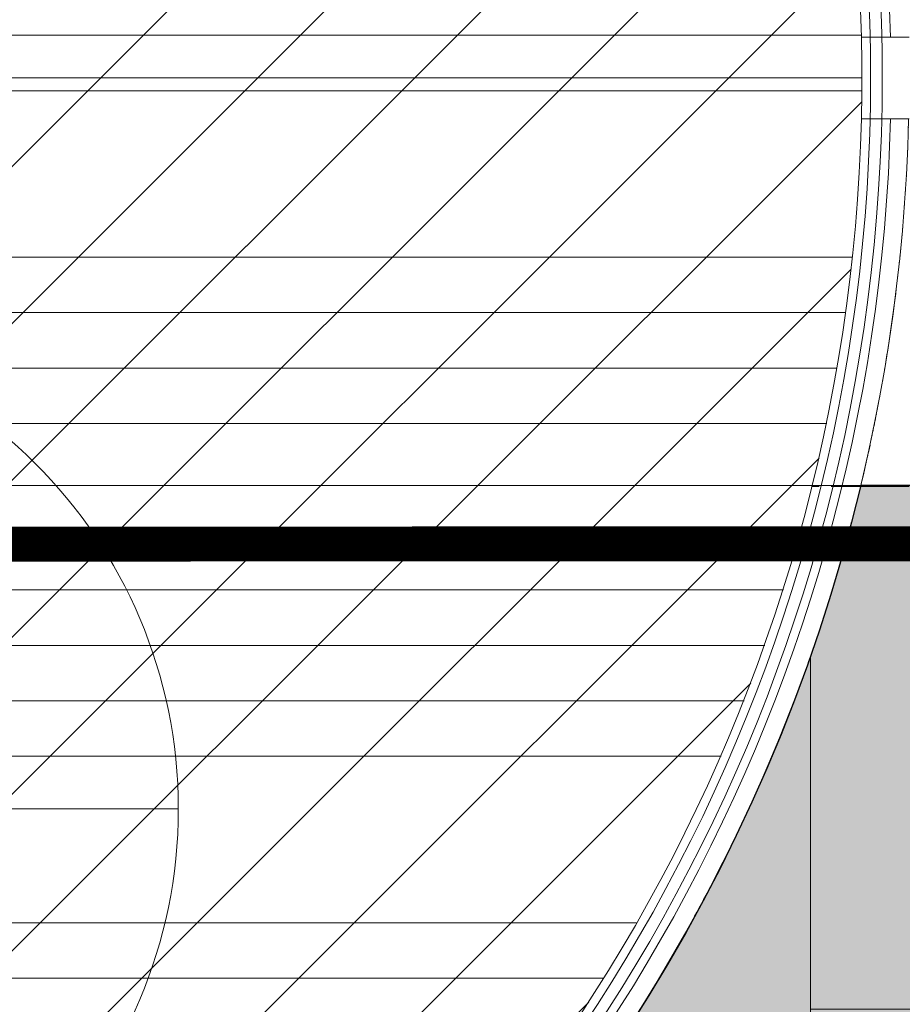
# Model space of a CAD drawing. Header units: millimetres. Extents: x -173851 to 481338, y -267897 to -21875.
# Tile 391 of 498: x -20672 to -19915, y -77435 to -76590. Entities that reach past the tile are written whole.
import ezdxf
from ezdxf import colors
from ezdxf.entities.mleader import LeaderData, LeaderLine
from ezdxf.enums import TextEntityAlignment as Align
from ezdxf.math import Vec2, Vec3

# ---------------------------------------------------------------- set-up
doc = ezdxf.new("R2010")
doc.units = ezdxf.units.MM
for name, pattern in [('( Hidden )', [0.375, 0.25, -0.125]), ('-d1-01', [1, 0, -1]), ('DASHDOT', [25.4, 12.7, -6.35, 0, -6.35])]:
    doc.linetypes.add(name, pattern=pattern)
doc.layers.get('Defpoints').update_dxf_attribs({"color": 31})
for name, color, linetype, lineweight, true_color in [('_Разделитель помещений_', 7, '-d1-01', 5, 0x0080c0), ('dim_razv', 7, 'DASHDOT', 9, 0x0d1b0d), ('EOM vinoski', 7, 'Continuous', 5, 0x241b00), ('pol', 7, 'Continuous', 15, 0x55666d)]:
    doc.layers.add(name, color=color, linetype=linetype, lineweight=lineweight, true_color=true_color)
for name, color, linetype, lineweight in [('dim_light', 12, 'Continuous', 9), ('ob_pomeshen', 62, 'Continuous', 13), ('pot sh', 183, 'Continuous', 15), ('Панели витража', 7, 'Continuous', 5), ('Перекрытия', 7, 'Continuous', 5), ('Стены', 7, 'Continuous', 5)]:
    doc.layers.add(name, color=color, linetype=linetype, lineweight=lineweight)
doc.styles.add('fl_iso paper', font='isocpeur.ttf', dxfattribs={"width": 0.8, "oblique": 10})
doc.dimstyles.new('In tre 1_75', dxfattribs={"dimtxt": 220, "dimasz": 120, "dimexe": 60, "dimexo": 10, "dimgap": 50, "dimtad": 1, "dimdec": 0, "dimrnd": 5, "dimzin": 0, "dimdsep": 46, "dimtxsty": 'fl_iso paper', "dimblk": 'ARCHTICK', "dimcen": 0, "dimdle": 60, "dimadec": 0, "dimazin": 0, "dimtfac": 1, "dimtdec": 0, "dimtofl": 0, "dimtmove": 1, "dimatfit": 1, "dimfxl": 1, "dimtfill": 1, "dimtolj": 1, "dimtzin": 0, "dimarcsym": 1})

# ---------------------------------------------------------------- blocks, each defined once
blk = doc.blocks.new('помещение')
at = {"color": 0}
blk.add_line((-420.0000000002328, 0), (420.0000000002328, 0), dxfattribs=at)
blk.add_circle((2.328306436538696e-10, 0), 420, dxfattribs=at)
at = {"linetype": 'ByBlock', "style": 'fl_iso paper', "oblique": 10, "width": 0.8}
for tag, p in [('TXT1', (1.163414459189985e-14, 190)), ('TXT2', (-3.306546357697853e-14, -180))]:
    blk.add_attdef(tag, text='', height=250, dxfattribs=at).set_placement(p, align=Align.MIDDLE_CENTER)
blk = doc.blocks.new('_DOT')
at = {"color": 0, "linetype": 'ByBlock'}
blk.add_line((-0.5, 0), (-1, 0), dxfattribs=at)
at = {"color": 0, "linetype": 'ByBlock', "const_width": 0.5}
blk.add_lwpolyline([(-0.25, 0, 1), (0.25, 0, 1)], format="xyb", close=True, dxfattribs=at)
blk = doc.blocks.new('_ArchTick')
at = {"color": 0, "linetype": 'ByBlock', "lineweight": 9, "const_width": 0.15}
blk.add_lwpolyline([(-0.5, -0.5), (0.5, 0.5)], dxfattribs=at)
blk = doc.blocks.new('*D706')
at = {"layer": 'Defpoints', "color": 0, "linetype": 'ByBlock', "transparency": 16777216}
for p in [(-19366.92325289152, -76989.58810520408), (-19626.96286301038, -82339.3192196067), (-19423.08506190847, -82339.3192196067)]:
    blk.add_point(p, dxfattribs=at)
at = {"layer": 'dim_light', "color": 0, "linetype": 'ByBlock', "lineweight": -2, "transparency": 16777216}
for p, q in [((-19626.96286301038, -76929.58810520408), (-19626.96286301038, -82399.3192196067)), ((-19376.92325289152, -76989.58810520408), (-19686.96286301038, -76989.58810520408)), ((-19433.08506190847, -82339.3192196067), (-19686.96286301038, -82339.3192196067))]:
    blk.add_line(p, q, dxfattribs=at)
at = {"layer": 'dim_light', "color": 0, "linetype": 'ByBlock', "lineweight": -2, "transparency": 16777216, "xscale": 120, "yscale": 120, "zscale": 120}
for p, rotation in [((-19626.96286301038, -76989.58810520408), 90), ((-19626.96286301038, -82339.3192196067), 270)]:
    blk.add_blockref('_ArchTick', p, dxfattribs=dict(at, rotation=rotation))
at = {"layer": 'dim_light', "color": 0, "linetype": 'ByBlock', "transparency": 16777216, "insert": (-19786.96286301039, -79664.45366240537), "char_height": 220, "attachment_point": 5, "rotation": 90, "style": 'fl_iso paper', "bg_fill": 3, "box_fill_scale": 1.1, "bg_fill_color": 256, "bg_fill_true_color": 13158600, "bg_fill_transparency": 0}
blk.add_mtext('\\A1;5350', dxfattribs=at)
blk = doc.blocks.new('PAN_Door_Revolving - PAN_Door_Revolving-2926537-50_AS_Plan_L01_Маркировочный - зависимый 4')
at = {"layer": 'Панели витража'}
for p, q in [((1500.211483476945, 34.99999999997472), (1459.080275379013, 35.00000000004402)), ((1459.080275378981, 35.00000000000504), (1465.376076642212, 35.00000000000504)), ((1475.376076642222, 35.00000000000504), (1484.087345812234, 35.00000000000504)), ((1459.080275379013, -34.99999999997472), (1500.211483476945, -34.99999999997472)), ((1465.376076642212, -34.99999999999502), (1459.080275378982, -34.99999999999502)), ((1484.087345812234, -34.99999999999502), (1475.376076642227, -34.99999999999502))]:
    blk.add_line(p, q, dxfattribs=at)
for centre, radius, start, end in [((-3.896897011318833e-13, -1.244348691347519e-13), 1484.500000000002, 1.350985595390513, 58.45597265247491), ((-4.640709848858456e-13, -1.627829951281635e-13), 1477.000000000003, 301.5571422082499, 58.4428577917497), ((-3.896897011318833e-13, -1.244348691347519e-13), 1459.500000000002, 1.374131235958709, 58.42951820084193), ((-4.640709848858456e-13, -1.627829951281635e-13), 1467.000000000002, 301.5571422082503, 58.44285779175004), ((-3.937413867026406e-13, -1.263149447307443e-13), 1459.500000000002, 358.6258687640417, 1.374131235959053), ((-3.896897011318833e-13, -1.244348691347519e-13), 1459.500000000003, 301.5704817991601, 358.6258687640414), ((-3.896897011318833e-13, -1.244348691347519e-13), 1484.500000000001, 301.5440273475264, 358.6490144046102)]:
    blk.add_arc(centre, radius, start, end, dxfattribs=at)
blk = doc.blocks.new('RST_AR_KMN_R22_SLB_FCD_rvt-1-50_AS_Plan_L01_Маркировочный - зависимый 4')
at = {"layer": 'Панели витража', "lineweight": 5}
blk.add_blockref('PAN_Door_Revolving - PAN_Door_Revolving-2926537-50_AS_Plan_L01_Маркировочный - зависимый 4', (65143.7197361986, 62078.3905392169), dxfattribs=at)

msp = doc.modelspace()

# ---------------------------------------------------------------- hatches: boundary and pattern name
at = {"layer": 'pol'}
h = msp.add_hatch(dxfattribs=at)
h.set_pattern_fill('ANSI34', color=256, scale=15, angle=315)
h.set_pattern_definition([(0, (47927.97506749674, -81365.59357222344), (5.684341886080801e-14, 285.7500000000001), []), (0, (47975.60008806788, -81413.21859279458), (5.684341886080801e-14, 285.7500000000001), []), (0, (48023.22510863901, -81460.84361336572), (5.684341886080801e-14, 285.7500000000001), []), (0, (48070.85023527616, -81508.46874000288), (5.684341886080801e-14, 285.7500000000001), [])])
edge = h.paths.add_edge_path()
edge.add_arc((-21409.12749652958, -76639.58810511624), 1459.500000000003, 0, 360)
at = {"layer": 'pol', "true_color": 0xa6a6a6}
h = msp.add_hatch(color=253, dxfattribs=at)
h.dxf.hatch_style = 1
h.paths.add_polyline_path([(-28194.92749652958, -86219.58801258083), (-28194.92749652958, -78989.58810517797), (-24044.12749692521, -78989.58810530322), (-24044.12749692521, -83819.58810511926), (-24764.12749692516, -83819.58810511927), (-24764.12749692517, -86789.5881052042), (-25324.12749692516, -86789.5881052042), (-25324.12749692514, -86219.58819790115)])
edge = h.paths.add_edge_path(flags=17)
edge.add_line((-21196.43569949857, -78088.29358020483), (-21194.68003962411, -81039.23130297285))
edge.add_arc((-21794.67993343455, -81039.5882728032), 600.0000000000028, -89.97284325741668, 0.034088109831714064, ccw=False)
edge.add_line((-21794.39554870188, -81639.58820540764), (-21795.00537707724, -81639.5884944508))
edge.add_arc((-21794.72099234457, -82239.58842705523), 600.0000000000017, 90.02715674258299, 180.0301743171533)
edge.add_line((-22394.7209091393, -82239.90441175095), (-22392.50901623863, -86439.90388762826))
edge.add_arc((-21792.50909944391, -86439.58790293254), 599.9999999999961, 180.0301743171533, 270.0000000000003)
edge.add_line((-21792.50909944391, -87039.58790293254), (-21191.90867825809, -87039.58790293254))
edge.add_line((-21191.90867825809, -87039.58790293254), (-21191.90867825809, -87639.58810511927))
edge.add_line((-21191.90867825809, -87639.58810511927), (-22392.19340000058, -87639.58810511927))
edge.add_arc((-22392.19340000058, -87039.58810511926), 600.0000000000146, 180.0271567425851, 269.99999999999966, ccw=False)
edge.add_line((-22992.19333260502, -87039.87248985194), (-22995.03704536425, -81040.15707680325))
edge.add_arc((-22395.03711275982, -81039.87269207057), 599.9999999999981, 90.027156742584, 180.0271567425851, ccw=False)
edge.add_line((-22395.3214974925, -80439.87275946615), (-22394.89784251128, -80439.87255866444))
edge.add_arc((-22395.18222724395, -79839.87262606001), 600.0000000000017, 270.027156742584, 360.0410189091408)
edge.add_line((-21795.18238100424, -79839.44307708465), (-21796.43574792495, -78088.72312932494))
edge.add_line((-21796.43574792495, -78088.72312932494), (-21196.43569949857, -78088.29358020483))
edge = h.paths.add_edge_path()
edge.add_line((-22867.53051351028, -76990.38810520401), (-23694.12749692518, -76990.38810520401))
edge.add_line((-23694.12749692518, -76990.38810520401), (-23694.12749692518, -77594.5882327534))
edge.add_line((-23694.12749692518, -77594.5882327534), (-24044.0917835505, -77597.08797765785))
edge.add_line((-24044.0917835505, -77597.08797765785), (-24044.12749692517, -77189.58810520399))
edge.add_line((-24044.12749692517, -77189.58810520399), (-25494.12749681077, -77189.58810520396))
edge.add_line((-25494.12749681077, -77189.58810520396), (-25494.14997868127, -76590.38810511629))
edge.add_line((-25494.14997868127, -76590.38810511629), (-28193.32749652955, -76590.38810511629))
edge.add_line((-28193.32749652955, -76590.38810511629), (-28193.32749652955, -78489.58810511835))
edge.add_line((-28193.32749652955, -78489.58810511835), (-26544.12749692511, -78489.58810511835))
edge.add_line((-26544.12749692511, -78489.58810511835), (-26544.12749692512, -78789.58810524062))
edge.add_line((-26544.12749692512, -78789.58810524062), (-23694.12749692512, -78789.58810520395))
edge.add_line((-23694.12749692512, -78789.58810520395), (-23694.12749692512, -88739.588105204))
edge.add_line((-23694.12749692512, -88739.588105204), (-21194.12749681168, -88739.588105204))
edge.add_line((-21194.12749681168, -88739.588105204), (-21194.12749681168, -82839.58810511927))
edge.add_line((-21194.12749681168, -82839.58810511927), (-19994.12749719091, -82839.58810511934))
edge.add_line((-19994.12749719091, -82839.58810511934), (-19994.12749719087, -82339.31921960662))
edge.add_line((-19994.12749719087, -82339.31921960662), (-19124.12749681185, -82339.31921960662))
edge.add_line((-19124.12749681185, -82339.31921960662), (-19124.52749681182, -76989.58810520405))
edge.add_line((-19124.52749681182, -76989.58810520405), (-19950.53228196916, -76989.58810520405))
edge.add_arc((-21409.12749652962, -76639.58810492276), 1500.000000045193, 193.5248260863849, 346.5066011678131, ccw=False)
h.paths.add_polyline_path([(-20994.12749681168, -85539.58810520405), (-13744.1274964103, -85539.58810520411), (-13744.1274964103, -87839.58810520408), (-13844.12749641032, -87839.58810520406), (-15094.12749681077, -87839.58810520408), (-20994.12749681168, -87839.58810520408)])
h.paths.add_polyline_path([(-16689.12749681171, -94339.5881052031), (-13849.12749640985, -94339.5881052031), (-13849.12749640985, -92289.5881052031), (-16689.12749681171, -92289.5881052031)], flags=17)
edge = h.paths.add_edge_path(flags=17)
edge.add_line((-11143.55835974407, -92489.56590899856), (-11144.05718459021, -92489.56590899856))
edge.add_arc((-11144.05718459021, -91889.56590899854), 600.0000000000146, 180.030751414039, 269.9999999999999, ccw=False)
edge.add_line((-11744.05709817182, -91889.88793703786), (-11746.95591251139, -86488.84162752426))
edge.add_arc((-12346.955826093, -86489.16365556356), 600.0000000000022, 0.0307514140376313, 90.02715674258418)
edge.add_line((-12347.24021082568, -85889.16372295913), (-13544.4119373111, -85889.73115195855))
edge.add_line((-13544.4119373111, -85889.73115195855), (-13544.12749641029, -86489.84958905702))
edge.add_line((-13544.12749641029, -86489.84958905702), (-12947.09021708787, -86489.56660854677))
edge.add_arc((-12946.8058323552, -87089.56654115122), 600.0000000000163, 0.028189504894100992, 90.02715674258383, ccw=False)
edge.add_line((-12346.8059049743, -87089.27134135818), (-12343.85361652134, -93089.86110879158))
edge.add_arc((-11743.85368914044, -93089.56590899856), 600.0000000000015, 180.0281895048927, 269.9999999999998)
edge.add_line((-11743.85368914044, -93689.56590899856), (-11143.55835974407, -93689.56590899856))
edge.add_line((-11143.55835974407, -93689.56590899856), (-11143.55835974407, -92489.56590899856))
h.paths.add_polyline_path([(-9564.149978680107, -93089.58810524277), (-9564.149978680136, -96089.58810524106), (-11144.14964157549, -96089.58810524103), (-11144.14964157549, -96739.58810520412), (-12744.14997847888, -96739.5881052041), (-12744.14997847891, -95339.58810520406), (-13094.14997827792, -95339.58810520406), (-13094.14997827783, -93889.5881052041), (-13544.14997867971, -93889.58810520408), (-13544.14997867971, -92089.5881052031), (-16694.14997867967, -92089.58810520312), (-16694.14997867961, -90539.58810520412), (-13194.14997827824, -90539.58810520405), (-13194.14997827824, -89459.58810520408), (-13544.14997827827, -89459.58810520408), (-13544.1499783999, -84414.58810520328), (-13144.12749653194, -84414.58810520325), (-13144.12749653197, -82839.58810520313), (-13244.12749681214, -82839.58810520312), (-13244.12749681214, -81089.58810508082), (-13544.12749681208, -81089.58810508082), (-13544.12749681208, -80639.58810524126), (-11544.12749666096, -80639.58810524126), (-11544.12749666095, -82739.58810524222), (-11443.76800688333, -82739.5881052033), (-11443.76800688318, -84414.58810520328), (-11144.14997868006, -84414.58810520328), (-11144.14997868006, -87509.58810524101), (-11514.14997868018, -87509.58810524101), (-11514.14997868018, -90539.58810520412), (-11144.14997868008, -90539.58810520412), (-11144.14964157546, -93089.588105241)])
edge = h.paths.add_edge_path()
edge.add_line((-11146.63135644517, -93089.58601444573), (-10789.12749681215, -93089.58810524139))
edge.add_line((-10789.12749681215, -93089.58810524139), (-10789.12749681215, -92609.58810524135))
edge.add_line((-10789.12749681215, -92609.58810524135), (-7945.501746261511, -92609.58810524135))
edge.add_line((-7945.501746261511, -92609.58810524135), (-7345.501798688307, -92609.58810524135))
edge.add_line((-7345.501798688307, -92609.58810524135), (-7342.993586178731, -100889.766177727))
edge.add_arc((-7942.993534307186, -100889.515354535), 600.0000005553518, 270.0253169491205, 359.9760481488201, ccw=False)
edge.add_arc((-7942.44403111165, -102089.5152291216), 600.0000000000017, 90.02715674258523, 180.0285281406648)
edge.add_line((-8542.443956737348, -102089.8139750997), (-8540.77858455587, -104839.5881052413))
edge.add_line((-8540.77858455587, -104839.5881052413), (-9140.779144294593, -104839.5881052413))
edge.add_line((-9140.779144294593, -104839.5881052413), (-9142.73019566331, -100889.8310144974))
edge.add_arc((-8542.730269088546, -100889.5341807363), 600.0000000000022, 90.02715674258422, 180.0283455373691, ccw=False)
edge.add_line((-8543.014653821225, -100289.5342481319), (-8542.973281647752, -100289.5342285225))
edge.add_arc((-8543.257666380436, -99689.53429591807), 600.0000000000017, 270.0271567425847, 360.0237094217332)
edge.add_line((-7943.257717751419, -99689.28601144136), (-7945.243980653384, -94289.31762452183))
edge.add_arc((-8545.243929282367, -94289.56590899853), 599.9999999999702, 0.02370942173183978, 90.00000000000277)
edge.add_line((-8545.243929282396, -93689.56590899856), (-11146.6348653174, -93689.56590899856))
edge.add_line((-11146.6348653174, -93689.56590899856), (-11146.63135644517, -93089.58601444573))
edge = h.paths.add_edge_path(flags=17)
edge.add_line((-10944.15128060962, -102689.5910616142), (-10342.06466726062, -102689.5910616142))
edge.add_arc((-10342.06466726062, -102089.5910616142), 600, 270, 360.0274455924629)
edge.add_line((-9742.0647360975, -102089.303652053), (-9743.214117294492, -99689.84054366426))
edge.add_arc((-9143.214186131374, -99689.55313410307), 600.0000000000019, 90.02715674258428, 180.0274455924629, ccw=False)
edge.add_arc((-9143.498570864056, -98489.55320149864), 600, 270.0000000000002, 358.2550162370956)
edge.add_line((-8543.776814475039, -98507.82380394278), (-8544.637600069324, -96689.27239002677))
edge.add_arc((-9144.637532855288, -96689.5563915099), 600.0000000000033, 0.02712014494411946, 89.99999999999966)
edge.add_line((-9144.637532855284, -96089.5563915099), (-9944.127640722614, -96089.5563915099))
edge.add_line((-9944.127640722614, -96089.5563915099), (-9944.127496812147, -97289.58810508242))
edge.add_line((-9944.127496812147, -97289.58810508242), (-10944.14997868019, -97289.58810506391))
edge.add_line((-10944.14997868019, -97289.58810506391), (-10944.15128060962, -102689.5910616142))
edge = h.paths.add_edge_path()
edge.add_line((-10144.14997868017, -96089.58810522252), (-10144.14997868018, -97289.58810506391))
edge.add_line((-10144.14997868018, -97289.58810506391), (-10944.14997868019, -97289.58810506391))
edge.add_line((-10944.14997868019, -97289.58810506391), (-10944.14997868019, -105838.7881052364))
edge.add_line((-10944.14997868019, -105838.7881052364), (-9144.149978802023, -105838.7881052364))
edge.add_line((-9144.149978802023, -105838.7881052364), (-9144.149978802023, -104839.5881052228))
edge.add_line((-9144.149978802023, -104839.5881052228), (-8144.149978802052, -104839.5881052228))
edge.add_line((-8144.149978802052, -104839.5881052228), (-8144.149978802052, -105839.5881052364))
edge.add_line((-8144.149978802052, -105839.5881052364), (-6645.814894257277, -105838.7881052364))
edge.add_line((-6645.814894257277, -105838.7881052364), (-6635.026875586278, -105820.1027087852))
edge.add_line((-6635.026875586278, -105820.1027087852), (-6615.13573239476, -105831.5868656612))
edge.add_line((-6615.13573239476, -105831.5868656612), (-6611.45126787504, -105825.2051859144))
edge.add_arc((-5869.201267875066, -104539.5904739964), 1484.499999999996, -59.030779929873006, 240.00000000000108, ccw=False)
edge.add_line((-5105.310938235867, -105812.4658859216), (-5094.210018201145, -105839.6796395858))
edge.add_line((-5094.210018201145, -105839.6796395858), (-3444.118414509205, -105839.6275576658))
edge.add_line((-3444.118414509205, -105839.6275576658), (-3444.149978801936, -104839.5881052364))
edge.add_line((-3444.149978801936, -104839.5881052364), (-2644.149978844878, -104839.5881052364))
edge.add_line((-2644.149978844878, -104839.5881052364), (-2644.149978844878, -100989.5881052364))
edge.add_line((-2644.149978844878, -100989.5881052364), (-3444.172460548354, -100989.5881052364))
edge.add_line((-3444.172460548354, -100989.5881052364), (-3444.172460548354, -99989.58810523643))
edge.add_line((-3444.172460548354, -99989.58810523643), (-2644.149978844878, -99989.58810523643))
edge.add_line((-2644.149978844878, -99989.58810523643), (-2644.149978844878, -97789.58810506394))
edge.add_line((-2644.149978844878, -97789.58810506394), (-5594.149978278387, -97789.58810506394))
edge.add_line((-5594.149978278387, -97789.58810506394), (-5594.149978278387, -98089.58810506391))
edge.add_line((-5594.149978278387, -98089.58810506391), (-6494.149978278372, -98089.58810506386))
edge.add_line((-6494.149978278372, -98089.58810506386), (-6494.149978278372, -97089.5881050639))
edge.add_line((-6494.149978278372, -97089.5881050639), (-5794.149978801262, -97089.5881050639))
edge.add_line((-5794.149978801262, -97089.5881050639), (-5794.14997880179, -92589.58810522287))
edge.add_line((-5794.14997880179, -92589.58810522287), (-10794.17212344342, -92589.59764703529))
edge.add_line((-10794.17212344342, -92589.59764703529), (-10794.17212344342, -93089.58810522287))
edge.add_line((-10794.17212344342, -93089.58810522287), (-9564.149978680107, -93089.58810522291))
edge.add_line((-9564.149978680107, -93089.58810522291), (-9564.149978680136, -96089.58810522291))
edge.add_line((-9564.149978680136, -96089.58810522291), (-10144.14997868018, -96089.58810522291))
edge.add_line((-10144.14997868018, -96089.58810522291), (-10144.14997868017, -96089.58810522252))
at = {"layer": 'pot sh', "linetype": 'ByBlock', "lineweight": 0, "true_color": 0x878581}
h = msp.add_hatch(dxfattribs=at)
h.set_pattern_fill('ANSI31', color=252, scale=30)
h.set_pattern_definition([(45, (0, 0), (-67.35192090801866, 67.35192090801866), [])])
edge = h.paths.add_edge_path()
edge.add_arc((-21409.12749652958, -76639.58810511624), 1459.500000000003, 0, 360)
at = {"layer": 'pot sh', "true_color": 0x817863}
h = msp.add_hatch(dxfattribs=at)
h.set_pattern_fill('ANSI31', color=8, scale=350, angle=315)
h.set_pattern_definition([(0, (0, 0), (3.410605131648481e-13, 1111.25), [])])
h.paths.add_polyline_path([(-22867.53051351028, -76990.38810520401), (-23694.12749692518, -76990.38810520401), (-23694.12749692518, -77594.5882327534), (-24044.0917835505, -77597.08797765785), (-24044.12749692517, -77189.58810520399), (-25494.12749681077, -77189.58810520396), (-25494.14997868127, -76590.38810511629), (-28193.32749652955, -76590.38810511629), (-28193.32749652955, -78489.58810511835), (-26544.12749692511, -78489.58810511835), (-26544.12749692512, -78789.58810524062), (-23694.12749692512, -78789.58810520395), (-23694.12749692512, -88739.588105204), (-21194.12749681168, -88739.588105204), (-21194.12749681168, -82839.58810511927), (-19994.12749719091, -82839.58810511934), (-19994.12749719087, -82339.31921960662), (-19124.12749681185, -82339.31921960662), (-19124.52749681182, -76989.58810520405), (-19950.53228196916, -76989.58810520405)])

# ---------------------------------------------------------------- linework, layer by layer
at = {"layer": 'dim_razv', "color": 172, "linetype": '( Hidden )', "ltscale": 10, "true_color": 0x0000d6, "const_width": 30}
msp.add_lwpolyline([(-22906.41149093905, -77040.38810520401), (-23644.12749692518, -77040.38810520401), (-23644.12749692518, -77644.2323653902), (-24094.08737032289, -77647.44636448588), (-24094.12311510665, -77239.58810520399), (-25544.12562085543, -77239.58810520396), (-25544.14810272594, -76640.38810511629), (-28143.32749652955, -76640.38810511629), (-28143.32749652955, -78439.58810511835), (-26494.12749692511, -78439.58810511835), (-26494.12749692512, -78739.58810523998), (-23644.12749692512, -78739.58810520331), (-23644.12749692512, -88689.588105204), (-21244.12749681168, -88689.588105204), (-21244.12749681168, -82789.58810511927), (-20044.1274971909, -82789.58810511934), (-20044.12749719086, -82289.31921960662), (-19174.13123545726, -82289.31921960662), (-19174.52375844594, -77039.58810520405), (-19911.62958337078, -77039.58810520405)], close=True, dxfattribs=at)
at = {"layer": 'pot sh', "linetype": 'ByBlock'}
msp.add_lwpolyline([(-22909.02070039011, -76989.59003686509), (-19909.12749652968, -76989.58810520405)], dxfattribs=at)
at = {"layer": 'Перекрытия'}
for centre, radius, start, end in [((-21409.12749652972, -76639.58810497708), 1499.999999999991, 334.9715331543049, 337.461637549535), ((-21409.12749652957, -76639.58810511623), 1499.999999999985, 334.9727275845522, 337.460744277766), ((-21409.12749652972, -76639.58810497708), 1499.999999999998, 329.7735730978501, 332.2563040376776), ((-21409.12749652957, -76639.58810511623), 1499.999999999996, 329.7747165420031, 332.2554700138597)]:
    msp.add_arc(centre, radius, start, end, dxfattribs=at)

# ---------------------------------------------------------------- block references
at = {"layer": 'ob_pomeshen'}
msp.add_blockref('помещение', (-20956.10880594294, -77267.2123898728), dxfattribs=at).add_auto_attribs({'TXT1': '3.3.1', 'TXT2': '7,1'})

# ---------------------------------------------------------------- next in the draw order: leaders
at = {"layer": 'EOM vinoski', "linetype": 'ByBlock', "lineweight": 0}
ml = msp.add_multileader_mtext('Standard', dxfattribs=at)
ml.set_content('Эл. вывод для подключения портала', color=256, style='fl_iso paper')
ml.set_leader_properties(lineweight=5)
ml.set_arrow_properties(name='DOT')
ml.build(insert=Vec2(0, 0))
ml.multileader.update_dxf_attribs({"has_dogleg": 0, "text_left_attachment_type": 6, "text_right_attachment_type": 6, "dogleg_length": 0.5, "arrow_head_size": 40, "scale": 40})
ctx = ml.context
ctx.base_point, ctx.scale, ctx.char_height, ctx.arrow_head_size, ctx.landing_gap_size, ctx.plane_origin = Vec3(-26531.3339619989, -74856.88451754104), 40, 160, 40, 80, Vec3(-33709.16276472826, -77834.32922615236)
ctx.left_attachment, ctx.right_attachment = 6, 6
notes = []
notes.append((ctx, [(0, (1, 1, 0), (-23365.87748063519, -74856.88451754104), (-1, 0), 20, [(2, [(-22877.52909944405, -77076.46086131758)], 0, [])])]))
ctx.mtext.insert, ctx.mtext.width, ctx.mtext.defined_height, ctx.mtext.line_spacing_factor, ctx.mtext.flow_direction = Vec3(-26451.3339619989, -74648.88451754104), 3076.561588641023, 629.6778815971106, 0.9, 5
ctx.mtext.has_bg_fill, ctx.mtext.bg_color, ctx.mtext.bg_scale_factor, ctx.mtext.bg_transparency, ctx.mtext.use_window_bg_color = 1, -1027028792, 1.5, 0, 1
for ctx, leaders in notes:
    for number, flags, end, landing, length, lines in leaders:
        leader = LeaderData()
        leader.index, (leader.has_last_leader_line, leader.has_dogleg_vector, leader.attachment_direction) = number, flags
        leader.last_leader_point, leader.dogleg_vector, leader.dogleg_length = Vec3(end), Vec3(landing), length
        for number, points, colour, breaks in lines:
            line = LeaderLine()
            line.index, line.vertices, line.color, line.breaks = number, Vec3.list(points), colors.encode_raw_color(colour), breaks
            leader.lines.append(line)
        ctx.leaders.append(leader)

# ---------------------------------------------------------------- next in the draw order: linework, layer by layer
at = {"layer": '_Разделитель помещений_'}
msp.add_arc((-21409.12749652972, -76639.58810497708), 1500, 354.2608295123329, 358.660325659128, dxfattribs=at)
at = {"layer": 'Перекрытия'}
for p, q in [((-21379.12749652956, -76639.58810497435), (-19949.62749652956, -76639.58810484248)), ((-19949.62749652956, -76639.58810484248), (-21379.12749652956, -76639.58810497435)), ((-21379.12749652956, -76639.5881049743), (-19949.62749652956, -76639.58810484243))]:
    msp.add_line(p, q, dxfattribs=at)
for centre, radius, start, end in [((-21409.12749652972, -76639.58810497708), 1499.999999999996, 350.5658036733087, 353.0713916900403), ((-21409.12749652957, -76639.58810511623), 1499.999999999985, 350.5671106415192, 353.0703366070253), ((-21409.12749652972, -76639.58810497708), 1499.999999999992, 345.3676430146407, 347.8689736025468), ((-21409.12749652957, -76639.58810511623), 1499.999999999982, 345.3689190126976, 347.8679696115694), ((-21409.12749652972, -76639.58810497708), 1500.000000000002, 340.1695547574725, 342.6657815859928), ((-21409.12749652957, -76639.58810511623), 1499.999999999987, 340.1707933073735, 342.6648315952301)]:
    msp.add_arc(centre, radius, start, end, dxfattribs=at)
at = {"layer": 'Стены'}
for p, q in [((-19992.215272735, -76989.58810520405), (-19986.04871154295, -76989.58810520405)), ((-19992.215272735, -76989.58810520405), (-19992.215272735, -76990.38810520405)), ((-19986.23756507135, -76990.38810520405), (-19992.215272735, -76990.38810520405))]:
    msp.add_line(p, q, dxfattribs=at)

# ---------------------------------------------------------------- next in the draw order: dimensions: what is measured, and where the dimension line sits
at = {"layer": 'dim_light', "linetype": 'ByBlock'}
dim = msp.add_linear_dim(base=(-19626.96286301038, -82339.3192196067), p1=(-19366.92325289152, -76989.58810520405), p2=(-19423.08506190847, -82339.31921960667), angle=90, dimstyle='In tre 1_75', dxfattribs=at)
dim.commit()
dim.dimension.update_dxf_attribs({"geometry": '*D706', "text_midpoint": (-19786.96286301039, -79664.45366240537)})

# ---------------------------------------------------------------- next in the draw order: hatches: boundary and pattern name
at = {"layer": 'pol'}
h = msp.add_hatch(dxfattribs=at)
h.set_pattern_fill('AR-B816', color=256, scale=2.9528, angle=90)
h.set_pattern_definition([(90, (-21194.12749681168, -82839.58810511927), (-600.0089599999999, 3.67399526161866e-14), []), (180, (-21194.12749681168, -82839.58810511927), (-600.0089599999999, -600.0089599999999), [600.0089599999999, -600.0089599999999])])
edge = h.paths.add_edge_path()
edge.add_line((-22867.53051351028, -76990.38810520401), (-23694.12749692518, -76990.38810520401))
edge.add_line((-23694.12749692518, -76990.38810520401), (-23694.12749692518, -77594.5882327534))
edge.add_line((-23694.12749692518, -77594.5882327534), (-24044.0917835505, -77597.08797765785))
edge.add_line((-24044.0917835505, -77597.08797765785), (-24044.12749692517, -77189.58810520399))
edge.add_line((-24044.12749692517, -77189.58810520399), (-25494.12749681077, -77189.58810520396))
edge.add_line((-25494.12749681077, -77189.58810520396), (-25494.14997868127, -76590.38810511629))
edge.add_line((-25494.14997868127, -76590.38810511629), (-28193.32749652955, -76590.38810511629))
edge.add_line((-28193.32749652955, -76590.38810511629), (-28193.32749652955, -78489.58810511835))
edge.add_line((-28193.32749652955, -78489.58810511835), (-26544.12749692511, -78489.58810511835))
edge.add_line((-26544.12749692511, -78489.58810511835), (-26544.12749692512, -78789.58810524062))
edge.add_line((-26544.12749692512, -78789.58810524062), (-23694.12749692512, -78789.58810520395))
edge.add_line((-23694.12749692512, -78789.58810520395), (-23694.12749692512, -88739.588105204))
edge.add_line((-23694.12749692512, -88739.588105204), (-21194.12749681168, -88739.588105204))
edge.add_line((-21194.12749681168, -88739.588105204), (-21194.12749681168, -82839.58810511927))
edge.add_line((-21194.12749681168, -82839.58810511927), (-19994.12749719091, -82839.58810511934))
edge.add_line((-19994.12749719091, -82839.58810511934), (-19994.12749719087, -82339.31921960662))
edge.add_line((-19994.12749719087, -82339.31921960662), (-19124.12749681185, -82339.31921960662))
edge.add_line((-19124.12749681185, -82339.31921960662), (-19124.52749681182, -76989.58810520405))
edge.add_line((-19124.52749681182, -76989.58810520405), (-19950.53228196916, -76989.58810520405))
edge.add_arc((-21409.12749652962, -76639.58810492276), 1500.000000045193, 193.5248260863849, 346.5066011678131, ccw=False)

# ---------------------------------------------------------------- next in the draw order: linework, layer by layer
at = {"layer": '_Разделитель помещений_'}
msp.add_arc((-21409.12749652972, -76639.58810497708), 1499.999999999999, 300.8302410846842, 354.2608295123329, dxfattribs=at)
at = {"layer": 'Defpoints', "linetype": 'ByBlock'}
msp.add_lwpolyline([(-22867.53051351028, -76990.38810520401), (-23694.12749692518, -76990.38810520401), (-23694.12749692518, -77594.5882327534), (-24044.0917835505, -77597.08797765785), (-24044.12749692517, -77189.58810520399), (-25494.12749681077, -77189.58810520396), (-25494.14997868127, -76590.38810511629), (-28193.32749652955, -76590.38810511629), (-28193.32749652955, -78489.58810511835), (-26544.12749692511, -78489.58810511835), (-26544.12749692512, -78789.58810524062), (-23694.12749692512, -78789.58810520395), (-23694.12749692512, -88739.588105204), (-21194.12749681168, -88739.588105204), (-21194.12749681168, -82839.58810511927), (-19994.12749719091, -82839.58810511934), (-19994.12749719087, -82339.31921960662), (-19124.12749681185, -82339.31921960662), (-19124.52749681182, -76989.58810520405), (-19950.53228196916, -76989.58810520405, -0.7882075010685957)], format="xyb", close=True, dxfattribs=at)
at = {"layer": 'Перекрытия'}
for centre, radius, start, end in [((-21409.12749652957, -76639.58810511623), 1499.999999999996, 300.8294002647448, 358.6613015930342), ((-21409.12749652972, -76639.58810497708), 1500.000000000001, 300.829802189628, 358.6620498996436)]:
    msp.add_arc(centre, radius, start, end, dxfattribs=at)
at = {"layer": 'Стены'}
for p, q in [((-19909.12749652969, -76990.38810520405), (-19975.97374636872, -76990.38810520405)), ((-19975.78489284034, -76989.58810520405), (-19124.12749681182, -76989.58810520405))]:
    msp.add_line(p, q, dxfattribs=at)

# ---------------------------------------------------------------- next in the draw order: block references
at = {"lineweight": 5}
msp.add_blockref('RST_AR_KMN_R22_SLB_FCD_rvt-1-50_AS_Plan_L01_Маркировочный - зависимый 4', (-86552.84723272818, -138717.9786443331), dxfattribs=at)

# ---------------------------------------------------------------- next in the draw order: leaders
at = {"layer": 'EOM vinoski', "linetype": 'ByBlock', "lineweight": 0}
ml = msp.add_multileader_mtext('Standard', dxfattribs=at)
ml.set_content('Эл. вывод для подключения тепловой завесы ', color=256, style='fl_iso paper')
ml.set_leader_properties(lineweight=5)
ml.set_arrow_properties(name='DOT')
ml.build(insert=Vec2(0, 0))
ml.multileader.update_dxf_attribs({"has_dogleg": 0, "text_left_attachment_type": 6, "text_right_attachment_type": 6, "dogleg_length": 0.5, "arrow_head_size": 40, "scale": 40})
ctx = ml.context
ctx.base_point, ctx.scale, ctx.char_height, ctx.arrow_head_size, ctx.landing_gap_size, ctx.plane_origin = Vec3(-24634.35678107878, -74300.55861005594), 40, 160, 40, 80, Vec3(-33235.23662056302, -77645.49638739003)
ctx.left_attachment, ctx.right_attachment = 6, 6
notes = []
notes.append((ctx, [(0, (1, 1, 0), (-22224.10029971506, -74300.55861005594), (-1, 0), 20, [(2, [(-22470.61281497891, -76639.58810507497)], 0, [])])]))
ctx.mtext.insert, ctx.mtext.width, ctx.mtext.defined_height, ctx.mtext.line_spacing_factor, ctx.mtext.flow_direction = Vec3(-24554.35678107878, -74108.55861005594), 3076.561588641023, 629.6778815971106, 0.9, 5
ctx.mtext.has_bg_fill, ctx.mtext.bg_color, ctx.mtext.bg_scale_factor, ctx.mtext.bg_transparency, ctx.mtext.use_window_bg_color = 1, -1027028792, 1.5, 0, 1
for ctx, leaders in notes:
    for number, flags, end, landing, length, lines in leaders:
        leader = LeaderData()
        leader.index, (leader.has_last_leader_line, leader.has_dogleg_vector, leader.attachment_direction) = number, flags
        leader.last_leader_point, leader.dogleg_vector, leader.dogleg_length = Vec3(end), Vec3(landing), length
        for number, points, colour, breaks in lines:
            line = LeaderLine()
            line.index, line.vertices, line.color, line.breaks = number, Vec3.list(points), colors.encode_raw_color(colour), breaks
            leader.lines.append(line)
        ctx.leaders.append(leader)

doc.saveas('drawing.dxf')
